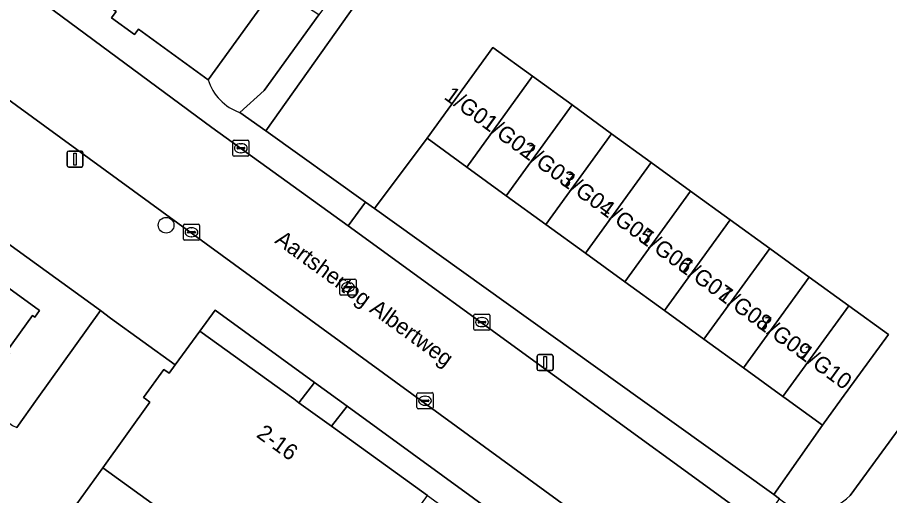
# Model space of a CAD drawing. Extents: x 160102 to 160934, y 382045 to 382923.
# Drawn here: x 160388.3 to 160442.6, y 382494 to 382523.7 of the extents above; entities that cross this region are included whole.
import ezdxf

# ---------------------------------------------------------------- set-up
doc = ezdxf.new("R2010")
doc.units = 0
for name, color, linetype in [('IMGEO_Boom', 7, 'Continuous'), ('IMGEO_Groenvoorziening', 7, 'Continuous'), ('IMGEO_Kolk', 7, 'Continuous'), ('IMGEO_Lichtmast', 7, 'Continuous'), ('IMGEO_Openbare_ruimte_label', 7, 'Continuous'), ('IMGEO_Pand', 7, 'Continuous'), ('IMGEO_Pand_nummerreeks', 7, 'Continuous'), ('IMGEO_Parkeervlak_open', 7, 'Continuous'), ('IMGEO_Rijbaan_lokaal_open', 7, 'Continuous'), ('IMGEO_Rioolput', 7, 'Continuous'), ('IMGEO_Voetpad_gesloten', 7, 'Continuous'), ('IMGEO_Voetpad_open', 7, 'Continuous')]:
    doc.layers.add(name, color=color, linetype=linetype)

msp = doc.modelspace()

# ---------------------------------------------------------------- linework, layer by layer
at = {"layer": 'IMGEO_Boom'}
msp.add_circle((160397.589, 382510.799), 0.489, dxfattribs=at)
at = {"layer": 'IMGEO_Groenvoorziening'}
for points in [[(160472.07, 382537.55), (160437.989, 382564.836), (160403.791, 382516.657), (160410.005, 382512.232), (160410.556, 382511.838), (160413.843, 382516.2), (160417.933, 382521.84), (160420.393, 382520.056), (160422.852, 382518.273), (160425.312, 382516.489), (160427.772, 382514.705), (160430.232, 382512.922), (160432.692, 382511.138), (160435.152, 382509.354), (160437.611, 382507.571), (160440.071, 382505.787), (160442.541, 382503.996), (160439.632, 382500), (160438.441, 382498.363), (160435.401, 382494.048), (160435.774, 382493.781)], [(160440.163, 382493.992), (160444.564, 382500), (160472.07, 382537.55)], [(160407.104, 382523.884), (160404.398, 382525.635), (160400.201, 382519.844)], [(160402.184, 382517.802), (160403.7, 382519.166), (160407.104, 382523.884)]]:
    msp.add_lwpolyline(points, dxfattribs=at)
for points in [[(160378.529, 382516.304), (160372.89, 382508.501), (160377.142, 382505.512), (160378.835, 382507.848), (160378.658, 382507.977), (160378.888, 382508.293), (160379.039, 382508.183), (160381.132, 382511.071), (160381.003, 382511.165), (160381.306, 382511.582), (160389.712, 382505.489), (160389.423, 382505.089), (160389.277, 382505.195), (160387.669, 382502.976), (160387.838, 382502.854), (160387.527, 382502.425), (160387.408, 382502.511), (160385.851, 382500.363), (160385.969, 382500.277), (160385.768, 382500), (160388.019, 382498.346), (160388.289, 382498.227), (160389.561, 382500), (160393.498, 382505.486)], [(160400.638, 382505.525), (160399.688, 382504.218), (160405.532, 382500), (160405.857, 382499.765), (160406.829, 382501.024)], [(160408.86, 382499.547), (160407.885, 382498.302), (160413.856, 382493.991), (160419.879, 382489.644), (160420.769, 382490.889)], [(160393.642, 382495.715), (160392.036, 382493.474), (160397.427, 382489.518), (160399.054, 382491.816)]]:
    msp.add_lwpolyline(points, close=True, dxfattribs=at)
for centre, radius, start, end in [((160403.242, 382520.813), 3.192, 197.6803, 250.6401), ((160437.855, 382496.247), 3.227, 229.8398, 315.6649)]:
    msp.add_arc(centre, radius, start, end, dxfattribs=at)
at = {"layer": 'IMGEO_Kolk'}
for p, q in [((160401.815, 382516.086), (160402.667, 382516.086)), ((160401.74, 382515.16), (160401.74, 382516.012)), ((160401.999, 382515.58), (160401.999, 382515.592)), ((160402.437, 382515.543), (160402.039, 382515.543)), ((160402.042, 382515.629), (160402.44, 382515.629)), ((160402.228, 382515.866), (160402.253, 382515.866)), ((160402.483, 382515.592), (160402.483, 382515.58)), ((160402.741, 382516.012), (160402.741, 382515.16)), ((160402.667, 382515.086), (160401.815, 382515.086)), ((160402.251, 382515.306), (160402.226, 382515.306)), ((160398.666, 382509.934), (160398.666, 382510.786)), ((160398.741, 382510.86), (160399.593, 382510.86)), ((160399.667, 382510.786), (160399.667, 382509.934)), ((160398.925, 382510.354), (160398.925, 382510.366)), ((160399.363, 382510.317), (160398.965, 382510.317)), ((160398.968, 382510.403), (160399.366, 382510.403)), ((160399.154, 382510.64), (160399.179, 382510.64)), ((160399.409, 382510.366), (160399.409, 382510.354)), ((160399.593, 382509.86), (160398.741, 382509.86)), ((160399.177, 382510.08), (160399.152, 382510.08)), ((160416.819, 382505.271), (160417.671, 382505.271)), ((160416.744, 382504.345), (160416.744, 382505.197)), ((160417.003, 382504.765), (160417.003, 382504.777)), ((160417.441, 382504.728), (160417.043, 382504.728)), ((160417.046, 382504.814), (160417.444, 382504.814)), ((160417.232, 382505.051), (160417.257, 382505.051)), ((160417.487, 382504.777), (160417.487, 382504.765)), ((160417.745, 382505.197), (160417.745, 382504.345)), ((160417.671, 382504.271), (160416.819, 382504.271)), ((160417.255, 382504.491), (160417.23, 382504.491)), ((160413.278, 382500.387), (160414.13, 382500.387)), ((160413.203, 382499.461), (160413.203, 382500.313)), ((160413.462, 382499.881), (160413.462, 382499.893)), ((160413.9, 382499.844), (160413.502, 382499.844)), ((160413.505, 382499.93), (160413.903, 382499.93)), ((160413.691, 382500.167), (160413.716, 382500.167)), ((160413.946, 382499.893), (160413.946, 382499.881)), ((160414.204, 382500.313), (160414.204, 382499.461)), ((160414.13, 382499.387), (160413.278, 382499.387)), ((160413.714, 382499.607), (160413.689, 382499.607))]:
    msp.add_line(p, q, dxfattribs=at)
for points in [[(160401.815, 382516.086), (160402.667, 382516.086)], [(160401.74, 382515.16), (160401.74, 382516.012)], [(160402.741, 382516.012), (160402.741, 382515.16)], [(160402.667, 382515.086), (160401.815, 382515.086)], [(160398.666, 382509.934), (160398.666, 382510.786)], [(160398.741, 382510.86), (160399.593, 382510.86)], [(160399.667, 382510.786), (160399.667, 382509.934)], [(160399.593, 382509.86), (160398.741, 382509.86)], [(160416.819, 382505.271), (160417.671, 382505.271)], [(160416.744, 382504.345), (160416.744, 382505.197)], [(160417.745, 382505.197), (160417.745, 382504.345)], [(160417.671, 382504.271), (160416.819, 382504.271)], [(160413.278, 382500.387), (160414.13, 382500.387)], [(160413.203, 382499.461), (160413.203, 382500.313)], [(160414.204, 382500.313), (160414.204, 382499.461)], [(160414.13, 382499.387), (160413.278, 382499.387)]]:
    msp.add_lwpolyline(points, dxfattribs=at)
for centre, radius, start, end in [((160401.817, 382516.01), 0.0765, 91.552, 178.448), ((160401.817, 382516.01), 0.0765, 91.552, 178.448), ((160402.665, 382516.01), 0.0765, 1.552, 88.448), ((160402.665, 382516.01), 0.0765, 1.552, 88.448), ((160402.039, 382515.589), 0.0403, 85.8775, 175.7526), ((160402.036, 382515.579), 0.0366, 178.938, 274.7102), ((160402.44, 382515.586), 0.043, 264.8664, 352.4533), ((160402.444, 382515.591), 0.0386, 1.7309, 96.639), ((160401.817, 382515.162), 0.0765, 181.552, 268.448), ((160401.817, 382515.162), 0.0765, 181.552, 268.448), ((160402.665, 382515.162), 0.0765, 271.552, 358.448), ((160402.665, 382515.162), 0.0765, 271.552, 358.448), ((160398.743, 382510.784), 0.0765, 91.552, 178.448), ((160398.743, 382510.784), 0.0765, 91.552, 178.448), ((160399.591, 382510.784), 0.0765, 1.552, 88.448), ((160399.591, 382510.784), 0.0765, 1.552, 88.448), ((160398.965, 382510.363), 0.0403, 85.8775, 175.7526), ((160398.962, 382510.353), 0.0366, 178.938, 274.7102), ((160399.366, 382510.36), 0.043, 264.8664, 352.4533), ((160399.37, 382510.365), 0.0386, 1.7309, 96.639), ((160398.743, 382509.936), 0.0765, 181.552, 268.448), ((160398.743, 382509.936), 0.0765, 181.552, 268.448), ((160399.591, 382509.936), 0.0765, 271.552, 358.448), ((160399.591, 382509.936), 0.0765, 271.552, 358.448), ((160416.821, 382505.195), 0.0765, 91.552, 178.448), ((160416.821, 382505.195), 0.0765, 91.552, 178.448), ((160417.669, 382505.195), 0.0765, 1.552, 88.448), ((160417.669, 382505.195), 0.0765, 1.552, 88.448), ((160417.043, 382504.774), 0.0403, 85.8775, 175.7526), ((160417.04, 382504.764), 0.0366, 178.938, 274.7102), ((160417.444, 382504.771), 0.043, 264.8664, 352.4533), ((160417.448, 382504.776), 0.0386, 1.7309, 96.639), ((160416.821, 382504.347), 0.0765, 181.552, 268.448), ((160416.821, 382504.347), 0.0765, 181.552, 268.448), ((160417.669, 382504.347), 0.0765, 271.552, 358.448), ((160417.669, 382504.347), 0.0765, 271.552, 358.448), ((160413.28, 382500.311), 0.0765, 91.552, 178.448), ((160413.28, 382500.311), 0.0765, 91.552, 178.448), ((160414.128, 382500.311), 0.0765, 1.552, 88.448), ((160414.128, 382500.311), 0.0765, 1.552, 88.448), ((160413.502, 382499.89), 0.0403, 85.8775, 175.7526), ((160413.499, 382499.88), 0.0366, 178.938, 274.7102), ((160413.903, 382499.887), 0.043, 264.8664, 352.4533), ((160413.907, 382499.892), 0.0386, 1.7309, 96.639), ((160413.28, 382499.463), 0.0765, 181.552, 268.448), ((160413.28, 382499.463), 0.0765, 181.552, 268.448), ((160414.128, 382499.463), 0.0765, 271.552, 358.448), ((160414.128, 382499.463), 0.0765, 271.552, 358.448)]:
    msp.add_arc(centre, radius, start, end, dxfattribs=at)
for centre, major_axis, ratio, start_param, end_param in [((160402.227, 382515.586), (-0.387, 0.002), 0.722429, 4.712389, 7.853982), ((160402.252, 382515.586), (-0.39, 0.002), 0.717154, 1.570796, 4.712389), ((160399.153, 382510.36), (-0.387, 0.002), 0.722429, 4.712389, 7.853982), ((160399.178, 382510.36), (-0.39, 0.002), 0.717154, 1.570796, 4.712389), ((160417.231, 382504.771), (-0.387, 0.002), 0.722429, 4.712389, 7.853982), ((160417.256, 382504.771), (-0.39, 0.002), 0.717154, 1.570796, 4.712389), ((160413.69, 382499.887), (-0.387, 0.002), 0.722429, 4.712389, 7.853982), ((160413.715, 382499.887), (-0.39, 0.002), 0.717154, 1.570796, 4.712389)]:
    msp.add_ellipse(centre, major_axis=major_axis, ratio=ratio, start_param=start_param, end_param=end_param, dxfattribs=at)
at = {"layer": 'IMGEO_Lichtmast'}
for p, q in [((160391.426, 382514.512), (160391.426, 382515.312)), ((160391.426, 382515.312), (160391.426, 382514.512)), ((160391.526, 382515.412), (160392.316, 382515.412)), ((160392.316, 382515.412), (160391.526, 382515.412)), ((160392.416, 382515.312), (160392.416, 382514.512)), ((160392.416, 382514.512), (160392.416, 382515.312)), ((160392.316, 382514.412), (160391.526, 382514.412)), ((160391.526, 382514.412), (160392.316, 382514.412)), ((160420.683, 382501.858), (160420.683, 382502.658)), ((160420.683, 382502.658), (160420.683, 382501.858)), ((160420.783, 382502.758), (160421.573, 382502.758)), ((160421.573, 382502.758), (160420.783, 382502.758)), ((160421.673, 382502.658), (160421.673, 382501.858)), ((160421.673, 382501.858), (160421.673, 382502.658)), ((160421.573, 382501.758), (160420.783, 382501.758)), ((160420.783, 382501.758), (160421.573, 382501.758))]:
    msp.add_line(p, q, dxfattribs=at)
for points in [[(160391.846, 382515.287), (160391.996, 382515.287), (160391.996, 382514.537), (160391.846, 382514.537), (160391.846, 382515.287)], [(160421.103, 382502.633), (160421.253, 382502.633), (160421.253, 382501.883), (160421.103, 382501.883), (160421.103, 382502.633)]]:
    msp.add_lwpolyline(points, dxfattribs=at)
for centre, start, end in [((160391.526, 382515.312), 90, 180), ((160391.526, 382515.312), 90, 180), ((160392.316, 382515.312), 0, 90), ((160392.316, 382515.312), 360, 90), ((160391.526, 382514.512), 180, 270), ((160391.526, 382514.512), 180, 270), ((160392.316, 382514.512), 270, 0), ((160392.316, 382514.512), 270, 0), ((160420.783, 382502.658), 90, 180), ((160420.783, 382502.658), 90, 180), ((160421.573, 382502.658), 0, 90), ((160421.573, 382502.658), 360, 90), ((160420.783, 382501.858), 180, 270), ((160420.783, 382501.858), 180, 270), ((160421.573, 382501.858), 270, 0), ((160421.573, 382501.858), 270, 0)]:
    msp.add_arc(centre, 0.1, start, end, dxfattribs=at)
at = {"layer": 'IMGEO_Pand'}
for points in [[(160410.402, 382533.918), (160402, 382540.006), (160397.871, 382534.31), (160396.196, 382531.999), (160391.847, 382525.999), (160394.48, 382524.091), (160394.194, 382523.696), (160395.629, 382522.656), (160395.868, 382522.985), (160400.201, 382519.844), (160404.398, 382525.635), (160406.67, 382528.769)], [(160416.303, 382514.416), (160420.393, 382520.056), (160417.933, 382521.84), (160413.843, 382516.2)], [(160418.763, 382512.633), (160422.852, 382518.273), (160420.393, 382520.056), (160416.303, 382514.416)], [(160421.222, 382510.849), (160425.312, 382516.489), (160422.852, 382518.273), (160418.763, 382512.633)], [(160421.222, 382510.849), (160423.682, 382509.065), (160427.772, 382514.705), (160425.312, 382516.489)], [(160426.142, 382507.282), (160430.232, 382512.922), (160427.772, 382514.705), (160423.682, 382509.065)], [(160432.692, 382511.138), (160430.232, 382512.922), (160426.142, 382507.282), (160428.602, 382505.498)], [(160432.692, 382511.138), (160428.602, 382505.498), (160431.062, 382503.714), (160435.152, 382509.354)], [(160433.522, 382501.931), (160437.611, 382507.571), (160435.152, 382509.354), (160431.062, 382503.714)], [(160435.981, 382500.147), (160440.071, 382505.787), (160437.611, 382507.571), (160433.522, 382501.931)], [(160435.981, 382500.147), (160436.184, 382500), (160438.441, 382498.363), (160439.632, 382500), (160442.541, 382503.996), (160440.071, 382505.787)], [(160407.885, 382498.302), (160405.857, 382499.765), (160405.532, 382500), (160399.688, 382504.218), (160398.161, 382502.118), (160397.781, 382501.596), (160397.448, 382501.837), (160396.176, 382500.089), (160396.3, 382499.998), (160396.575, 382499.807), (160393.642, 382495.715), (160399.054, 382491.816), (160402.477, 382489.351), (160407.759, 382485.545), (160413.856, 382493.991)]]:
    msp.add_lwpolyline(points, close=True, dxfattribs=at)
msp.add_lwpolyline([(160387.669, 382502.976), (160389.277, 382505.195), (160389.423, 382505.089), (160389.712, 382505.489), (160381.306, 382511.582)], dxfattribs=at)
at = {"layer": 'IMGEO_Parkeervlak_open'}
msp.add_lwpolyline([(160423.682, 382509.065), (160421.222, 382510.849), (160418.763, 382512.633), (160416.303, 382514.416), (160413.843, 382516.2), (160410.556, 382511.838), (160427.088, 382500), (160435.401, 382494.048), (160438.441, 382498.363), (160436.184, 382500), (160435.981, 382500.147), (160433.522, 382501.931), (160431.062, 382503.714), (160428.602, 382505.498), (160426.142, 382507.282)], close=True, dxfattribs=at)
at = {"layer": 'IMGEO_Rijbaan_lokaal_open'}
for points in [[(160434.957, 382491.846), (160434.595, 382492.109), (160408.922, 382510.77), (160400.441, 382516.883), (160388.654, 382525.598)], [(160383.735, 382521.537), (160431.973, 382486.418)]]:
    msp.add_lwpolyline(points, dxfattribs=at)
at = {"layer": 'IMGEO_Rioolput'}
for p, q in [((160408.484, 382507.453), (160409.336, 382507.453)), ((160408.409, 382506.527), (160408.409, 382507.379)), ((160408.668, 382506.947), (160408.668, 382506.959)), ((160409.106, 382506.91), (160408.708, 382506.91)), ((160408.711, 382506.996), (160409.109, 382506.996)), ((160408.897, 382507.233), (160408.922, 382507.233)), ((160409.152, 382506.959), (160409.152, 382506.947)), ((160409.41, 382507.379), (160409.41, 382506.527)), ((160409.336, 382506.453), (160408.484, 382506.453)), ((160408.92, 382506.673), (160408.895, 382506.673))]:
    msp.add_line(p, q, dxfattribs=at)
for points in [[(160408.484, 382507.453), (160409.336, 382507.453)], [(160408.409, 382506.527), (160408.409, 382507.379)], [(160409.41, 382507.379), (160409.41, 382506.527)], [(160409.336, 382506.453), (160408.484, 382506.453)]]:
    msp.add_lwpolyline(points, dxfattribs=at)
for centre, radius, start, end in [((160408.486, 382507.377), 0.0765, 91.552, 178.448), ((160408.486, 382507.377), 0.0765, 91.552, 178.448), ((160409.334, 382507.377), 0.0765, 1.552, 88.448), ((160409.334, 382507.377), 0.0765, 1.552, 88.448), ((160408.708, 382506.956), 0.0403, 85.8775, 175.7526), ((160408.705, 382506.946), 0.0366, 178.938, 274.7102), ((160409.109, 382506.953), 0.043, 264.8664, 352.4533), ((160409.113, 382506.958), 0.0386, 1.7309, 96.639), ((160408.486, 382506.529), 0.0765, 181.552, 268.448), ((160408.486, 382506.529), 0.0765, 181.552, 268.448), ((160409.334, 382506.529), 0.0765, 271.552, 358.448), ((160409.334, 382506.529), 0.0765, 271.552, 358.448)]:
    msp.add_arc(centre, radius, start, end, dxfattribs=at)
for centre, major_axis, ratio, start_param, end_param in [((160408.896, 382506.953), (-0.387, 0.002), 0.722429, 4.712389, 7.853982), ((160408.921, 382506.953), (-0.39, 0.002), 0.717154, 1.570796, 4.712389)]:
    msp.add_ellipse(centre, major_axis=major_axis, ratio=ratio, start_param=start_param, end_param=end_param, dxfattribs=at)
at = {"layer": 'IMGEO_Voetpad_gesloten'}
msp.add_lwpolyline([(160406.829, 382501.024), (160405.857, 382499.765), (160407.885, 382498.302), (160408.86, 382499.547)], close=True, dxfattribs=at)
at = {"layer": 'IMGEO_Voetpad_open'}
for points in [[(160445.752, 382577.45), (160439.693, 382569.052), (160437.257, 382565.676), (160429.461, 382554.871), (160427.176, 382551.704), (160419.461, 382541.01), (160417.265, 382537.967), (160409.286, 382526.908), (160407.104, 382523.884), (160403.7, 382519.166), (160402.184, 382517.802), (160403.791, 382516.657), (160437.989, 382564.836), (160472.07, 382537.55)], [(160481.629, 382550.609), (160473.289, 382539.215), (160472.07, 382537.55), (160444.564, 382500), (160440.163, 382493.992)], [(160388.202, 382528.944), (160386.785, 382526.833), (160387.119, 382526.518), (160388.654, 382525.598), (160400.441, 382516.883), (160408.922, 382510.77), (160410.005, 382512.232), (160403.791, 382516.657), (160402.184, 382517.802)], [(160395.868, 382522.985), (160395.629, 382522.656), (160394.194, 382523.696), (160394.48, 382524.091), (160391.847, 382525.999), (160391.25, 382526.069), (160390.7, 382526.313), (160388.706, 382527.703)], [(160400.201, 382519.844), (160395.868, 382522.985)], [(160381.673, 382522.235), (160378.529, 382516.304), (160393.498, 382505.486), (160394.132, 382505.028), (160398.161, 382502.118), (160399.688, 382504.218), (160400.638, 382505.525), (160406.829, 382501.024), (160408.86, 382499.547), (160420.769, 382490.889), (160422.593, 382489.562), (160429.572, 382484.488)], [(160431.973, 382486.418), (160383.735, 382521.537)], [(160400.819, 382487.029), (160397.427, 382489.518), (160392.036, 382493.474), (160393.642, 382495.715), (160396.575, 382499.807), (160396.3, 382499.998), (160396.176, 382500.089), (160397.448, 382501.837), (160397.781, 382501.596), (160398.161, 382502.118), (160394.132, 382505.028), (160393.498, 382505.486), (160389.561, 382500), (160388.289, 382498.227)]]:
    msp.add_lwpolyline(points, dxfattribs=at)
msp.add_lwpolyline([(160410.556, 382511.838), (160410.005, 382512.232), (160408.922, 382510.77), (160434.595, 382492.109), (160435.774, 382493.781), (160435.401, 382494.048), (160427.088, 382500)], close=True, dxfattribs=at)
for centre, radius, start, end in [((160403.242, 382520.813), 3.192, 197.6803, 250.6401), ((160437.855, 382496.247), 3.227, 229.8398, 315.6649)]:
    msp.add_arc(centre, radius, start, end, dxfattribs=at)

# ---------------------------------------------------------------- texts
at = {"layer": 'IMGEO_Openbare_ruimte_label'}
msp.add_text('Aartshertog Albertweg', height=1, rotation=323.9094, dxfattribs=at).set_placement((160404.3, 382509.742))
at = {"layer": 'IMGEO_Pand_nummerreeks'}
for s, rotation, p in [('1/G01', 323.9581, (160414.826, 382518.69)), ('1/G02', 323.9581, (160417.18, 382516.977)), ('1/G03', 323.9581, (160419.633, 382515.192)), ('1/G04', 323.9581, (160422.081, 382513.411)), ('1/G05', 323.9581, (160424.528, 382511.63)), ('1/G06', 323.9581, (160426.976, 382509.848)), ('1/G07', 323.9581, (160429.424, 382508.067)), ('1/G08', 323.9581, (160431.875, 382506.284)), ('1/G09', 323.9581, (160434.318, 382504.506)), ('1/G10', 323.9581, (160436.844, 382502.668)), ('2-16', 324.1787, (160403.148, 382497.676))]:
    msp.add_text(s, height=1, rotation=rotation, dxfattribs=at).set_placement(p)

doc.saveas('drawing.dxf')
